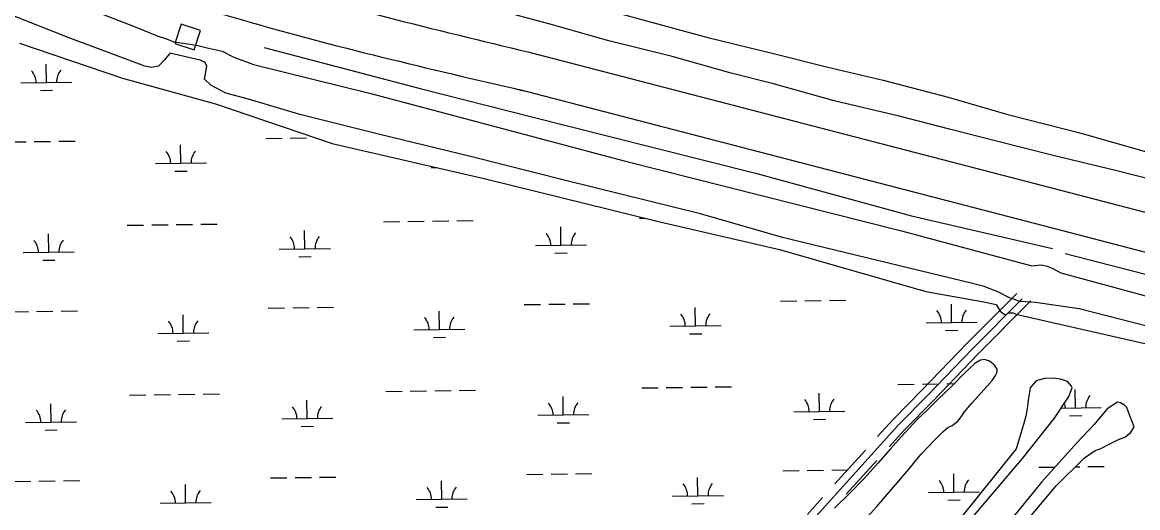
# Model space of a CAD drawing. Extents: x 3767014 to 3805179, y 361544 to 387384.
# Drawn here: x 3780033 to 3782219, y 376289 to 377240 of the extents above; entities that cross this region are included whole.
import ezdxf

# ---------------------------------------------------------------- set-up
doc = ezdxf.new("R2010")
doc.units = 0
for name, color, linetype in [('V-BLDG-OTLN', 7, 'Continuous'), ('V-LEVE-TOET', 7, 'Continuous'), ('V-ROAD-CNTR', 7, 'Continuous'), ('V-TOPO-SHOR', 7, 'Continuous'), ('V-WETL-SWMP', 7, 'Continuous')]:
    doc.layers.add(name, color=color, linetype=linetype)

msp = doc.modelspace()

# ---------------------------------------------------------------- linework, layer by layer
at = {"layer": 'V-BLDG-OTLN'}
msp.add_lwpolyline([(3780382.745, 377223.468), (3780344.745, 377235.958), (3780332.254, 377197.959), (3780370.254, 377185.468)], close=True, dxfattribs=at)
at = {"layer": 'V-LEVE-TOET'}
for points in [[(3779862.364, 377378.385), (3780181.745, 377258.726), (3780254.343, 377230.546), (3780297.908, 377212.915), (3780316.045, 377207.076), (3780330.565, 377201.198), (3780361.947, 377196.698), (3780377.636, 377194.448), (3780395.759, 377189.813), (3780424.755, 377182.879), (3780447.772, 377171.064), (3780486.481, 377156.998), (3780716.04, 377100.293), (3781212.704, 376967.986), (3781756.418, 376831.341), (3782011.404, 376762.846), (3782030.671, 376764.249), (3782041.54, 376761.949), (3782052.435, 376757.241), (3782068.187, 376748.965), (3782294.177, 376687.404), (3782657.787, 376603.147), (3782941.767, 376527.717), (3782979.221, 376518.46)], [(3782558.5, 376562.179), (3782104.182, 376678.047), (3782018.49, 376690.427), (3781988.339, 376692.528), (3781967.781, 376699.549), (3781944.762, 376711.363), (3781918.142, 376721.937), (3781895.184, 376727.729), (3781523.077, 376817.925), (3781362.317, 376864.486), (3781100.138, 376929.291), (3780911.65, 376976.774), (3780734.058, 377019.549), (3780576.987, 377058.917), (3780476.649, 377089.226), (3780431.939, 377100.819), (3780402.86, 377116.187), (3780390.686, 377128.115), (3780395.247, 377153.469), (3780391.559, 377160.664), (3780381.87, 377165.385), (3780322.674, 377179.241), (3780321.482, 377178.023), (3780311.965, 377165.874), (3780300.04, 377153.701), (3780286.808, 377151.155), (3780273.528, 377153.43), (3780123.514, 377209.742), (3779922.644, 377289.637)]]:
    msp.add_lwpolyline(points, dxfattribs=at)
at = {"layer": 'V-ROAD-CNTR'}
for points in [[(3781024.064, 377181.874), (3782103.095, 376901.737), (3783125.867, 376635.05), (3783632.271, 376503.269), (3784300.857, 376330.748), (3784774.683, 376214.67), (3785115.839, 376166.789), (3785428.83, 376160.677), (3785753.101, 376189.722), (3786087.229, 376228.809), (3786382.427, 376263.203), (3786684.54, 376278.671)], [(3781004.982, 377108.375), (3782083.974, 376828.248), (3783106.725, 376561.567), (3783613.223, 376429.761), (3784282.336, 376257.104), (3784760.335, 376140.004), (3785109.799, 376090.957), (3785431.484, 376084.675), (3785760.901, 376114.181), (3786096.035, 376153.386), (3786388.769, 376187.494), (3786688.423, 376202.836)], [(3781981.86, 376708.384), (3781884.396, 376610.647), (3781796.48, 376519.294), (3781739.782, 376461.565)], [(3781992.481, 376697.792), (3781895.112, 376600.15), (3781807.235, 376508.838), (3781750.484, 376451.054), (3781582.747, 376265.544), (3781357.124, 376013.236), (3780958.657, 375572.267), (3780882.545, 375489.531)], [(3781975.291, 376701.796), (3781884.396, 376610.647), (3781796.48, 376519.294), (3781739.565, 376461.344), (3781709.406, 376427.987)], [(3782009.672, 376693.789), (3781905.828, 376589.653), (3781817.99, 376498.382), (3781761.403, 376440.764), (3781731.657, 376407.867)], [(3782003.102, 376687.2), (3781905.828, 376589.653), (3781817.99, 376498.382), (3781761.186, 376440.543)], [(3781685.443, 376401.486), (3781625.537, 376335.232)], [(3781707.695, 376381.366), (3781647.789, 376315.112)], [(3781601.574, 376308.731), (3781571.621, 376275.604)]]:
    msp.add_lwpolyline(points, dxfattribs=at)
for points in [[(3779057.65, 377959.067), (3779282.055, 377827.088), (3779912.627, 377522.798), (3780487.82, 377320.59), (3781043.754, 377176.762)], [(3779017.245, 377890.365), (3779244.469, 377756.728), (3779881.995, 377449.082), (3780464.581, 377244.275), (3781012.991, 377106.296)]]:
    msp.add_spline(points, degree=3, dxfattribs=at)
at = {"layer": 'V-TOPO-SHOR'}
for points in [[(3779991.767, 377622.357), (3780046.247, 377602.512), (3780145.582, 377563.491), (3780228.673, 377531.62), (3780298.588, 377508.47), (3780378.978, 377477.34), (3780452.749, 377453.456), (3780560.803, 377427.23), (3780683.153, 377396.145), (3780796.219, 377369.584), (3780873.437, 377347.278), (3780983.461, 377316.836), (3781076.494, 377291.611), (3781227.438, 377250.039), (3781376.827, 377209.99), (3781508.003, 377177.556), (3781609.156, 377152.699), (3781719.912, 377126.114), (3781847.287, 377092.773), (3781964.275, 377058.938), (3782107.854, 377022.295), (3782247.612, 376982.918)], [(3782288.285, 376920.587), (3782177.9, 376948.714), (3782053.249, 376979.006), (3781939.394, 377007.484), (3781850.238, 377030.055), (3781751.429, 377055.606), (3781624.469, 377085.873), (3781505.173, 377119.298), (3781422.338, 377140.006), (3781306.519, 377172.313), (3781182.631, 377203.381), (3781064.882, 377236.44), (3780986.517, 377257.579), (3780864.931, 377289.442), (3780832.1, 377300.272), (3780766.093, 377317.688), (3780685.838, 377335.729), (3780538.386, 377374.643), (3780459.237, 377397.316), (3780454.991, 377398.426), (3780451.504, 377400.702), (3780447.596, 377406.436), (3780442.509, 377414.468)], [(3780507.494, 377190.169), (3780812.849, 377109.99), (3781029.181, 377054.848), (3781270.147, 376994.493), (3781472.784, 376943.306), (3781775.433, 376860.368), (3782051.946, 376796.28)], [(3782076.622, 376786.974), (3782406.61, 376701.582), (3782688.667, 376629.357), (3782876.256, 376580.748)], [(3781601.996, 376174.132), (3781707.681, 376291.276), (3781752.145, 376342.82), (3781773.651, 376368.213), (3781793.859, 376392.684), (3781821.673, 376421.895), (3781837.348, 376437.251), (3781846.796, 376445.603), (3781855.182, 376449.844), (3781861.505, 376454.296), (3781865.732, 376457.69), (3781869.66, 376461.886), (3781874.139, 376468.936), (3781879.435, 376476.759), (3781893.711, 376493.423), (3781924.02, 376526.867), (3781933.537, 376537.922), (3781940.318, 376547.777), (3781943.357, 376554.544), (3781943.5, 376560.112), (3781938.137, 376568.208), (3781928.306, 376575.944), (3781918.672, 376578.897), (3781910.996, 376577.502), (3781899.853, 376571.264), (3781879.779, 376552.041), (3781854.623, 376527.06), (3781826.545, 376499.926), (3781805.146, 376478.67), (3781788.995, 376463.486), (3781771.814, 376445.304), (3781755.756, 376427.41), (3781734.782, 376404.233), (3781710.196, 376376.689), (3781682.984, 376346.033), (3781653.712, 376315.745), (3781624.815, 376287.677)], [(3781893.062, 376267.717), (3781993.205, 376385.332), (3782055.841, 376463.963), (3782083.801, 376506.635), (3782090.43, 376523.341), (3782089.142, 376526.816), (3782081.456, 376535.969), (3782067.451, 376540.462), (3782053.042, 376542.555), (3782036.142, 376541.613), (3782019.844, 376537.21), (3782008.131, 376523.736), (3782004.865, 376503.846), (3782002.259, 376482.905), (3781999.806, 376467.815), (3781995.259, 376451.747), (3781980.606, 376404.254), (3781874.212, 376271.301)], [(3781993.617, 376254.111), (3782058.971, 376331.294), (3782114.455, 376386.346), (3782135.494, 376400.956), (3782145.212, 376403.805), (3782165.465, 376414.649), (3782181.498, 376422.157), (3782194.022, 376427.001), (3782204.921, 376435.676), (3782211.751, 376446.864), (3782203.062, 376470.506), (3782197.919, 376484.758), (3782193.217, 376489.356), (3782185.08, 376494.386), (3782179.248, 376495.226), (3782159.284, 376482.309), (3782133.698, 376451.628), (3782099.378, 376416.007), (3782030.936, 376339.248), (3781897.943, 376176.33)]]:
    msp.add_lwpolyline(points, dxfattribs=at)
at = {"layer": 'V-WETL-SWMP'}
for p, q in [((3780080.495, 377121.713), (3780079.995, 377157.709)), ((3780030.5, 377121.018), (3780130.491, 377122.407)), ((3780068.711, 377106.116), (3780092.709, 377106.45)), ((3780510.557, 377012.244), (3780542.554, 377012.688)), ((3780558.553, 377012.91), (3780590.55, 377013.355)), ((3780606.548, 377013.577), (3780606.554, 377013.577)), ((3780008.698, 377005.272), (3780040.695, 377005.717)), ((3780056.693, 377005.939), (3780088.69, 377006.383)), ((3780104.689, 377006.605), (3780136.685, 377007.05)), ((3780344.154, 376963.497), (3780343.654, 376999.494)), ((3780294.159, 376962.803), (3780394.15, 376964.192)), ((3780332.37, 376947.901), (3780356.368, 376948.235)), ((3780834.229, 376954.873), (3780845.658, 376955.031)), ((3781242.708, 376855.897), (3781253.924, 376856.053)), ((3780238.988, 376841.954), (3780270.985, 376842.398)), ((3780286.984, 376842.621), (3780318.981, 376843.065)), ((3780334.979, 376843.287), (3780366.976, 376843.732)), ((3780382.975, 376843.954), (3780414.971, 376844.399)), ((3780740.848, 376848.925), (3780772.845, 376849.37)), ((3780788.843, 376849.592), (3780820.84, 376850.037)), ((3780836.839, 376850.259), (3780868.836, 376850.703)), ((3780884.834, 376850.926), (3780916.831, 376851.37)), ((3781088.835, 376803.013), (3781088.335, 376839.009)), ((3780085.116, 376789.07), (3780084.616, 376825.066)), ((3780586.976, 376796.041), (3780586.476, 376832.038)), ((3780035.121, 376788.375), (3780135.111, 376789.764)), ((3780536.981, 376795.347), (3780636.971, 376796.736)), ((3781038.84, 376802.318), (3781138.83, 376803.707)), ((3780073.332, 376773.473), (3780097.329, 376773.807)), ((3780575.191, 376780.445), (3780599.189, 376780.778)), ((3781077.051, 376787.416), (3781101.048, 376787.75)), ((3780515.178, 376679.601), (3780547.175, 376680.045)), ((3780563.174, 376680.267), (3780595.17, 376680.712)), ((3780611.169, 376680.934), (3780643.166, 376681.379)), ((3781017.038, 376686.572), (3781049.035, 376687.017)), ((3781065.033, 376687.239), (3781097.03, 376687.683)), ((3781113.028, 376687.905), (3781145.025, 376688.35)), ((3781352.494, 376644.797), (3781351.994, 376680.794)), ((3781518.897, 376693.543), (3781550.894, 376693.988)), ((3781566.893, 376694.21), (3781598.89, 376694.655)), ((3781614.888, 376694.877), (3781646.885, 376695.321)), ((3781854.354, 376651.769), (3781853.854, 376687.765)), ((3780013.319, 376672.629), (3780045.316, 376673.074)), ((3780061.314, 376673.296), (3780093.311, 376673.74)), ((3780109.309, 376673.963), (3780141.306, 376674.407)), ((3780348.775, 376630.855), (3780348.275, 376666.851)), ((3780850.635, 376637.826), (3780850.135, 376673.823)), ((3780800.64, 376637.132), (3780900.63, 376638.521)), ((3781302.499, 376644.103), (3781402.489, 376645.492)), ((3781804.359, 376651.074), (3781904.349, 376652.463)), ((3781842.569, 376636.173), (3781866.567, 376636.506)), ((3780298.78, 376630.16), (3780398.77, 376631.549)), ((3780336.991, 376615.258), (3780360.988, 376615.592)), ((3780838.85, 376622.23), (3780862.848, 376622.563)), ((3781340.71, 376629.201), (3781364.707, 376629.535)), ((3781749.188, 376530.225), (3781781.185, 376530.67)), ((3781797.183, 376530.892), (3781829.18, 376531.337)), ((3781845.179, 376531.559), (3781859.351, 376531.756)), ((3780243.609, 376509.311), (3780275.606, 376509.756)), ((3780291.605, 376509.978), (3780323.602, 376510.422)), ((3780339.6, 376510.645), (3780371.597, 376511.089)), ((3780387.595, 376511.311), (3780419.592, 376511.756)), ((3780745.469, 376516.283), (3780777.466, 376516.727)), ((3780793.464, 376516.949), (3780825.461, 376517.394)), ((3780841.46, 376517.616), (3780873.457, 376518.06)), ((3780889.455, 376518.283), (3780921.452, 376518.727)), ((3781093.456, 376470.37), (3781092.956, 376506.366)), ((3781247.328, 376523.254), (3781279.325, 376523.698)), ((3781295.324, 376523.921), (3781327.321, 376524.365)), ((3781343.319, 376524.587), (3781375.316, 376525.032)), ((3781391.315, 376525.254), (3781423.311, 376525.699)), ((3781595.316, 376477.341), (3781594.816, 376513.338)), ((3782097.175, 376484.313), (3782096.675, 376520.309)), ((3780089.737, 376456.427), (3780089.237, 376492.423)), ((3780591.597, 376463.398), (3780591.097, 376499.395)), ((3782068.917, 376483.92), (3782147.17, 376485.007)), ((3780541.601, 376462.704), (3780641.592, 376464.093)), ((3781043.461, 376469.675), (3781143.451, 376471.064)), ((3781545.321, 376476.647), (3781645.311, 376478.036)), ((3781583.531, 376461.745), (3781607.529, 376462.078)), ((3782085.391, 376468.716), (3782109.388, 376469.05)), ((3780039.742, 376455.732), (3780139.732, 376457.121)), ((3780077.953, 376440.831), (3780101.95, 376441.164)), ((3780579.812, 376447.802), (3780603.81, 376448.135)), ((3781081.672, 376454.773), (3781105.669, 376455.107)), ((3781021.659, 376353.929), (3781053.655, 376354.374)), ((3781069.654, 376354.596), (3781101.651, 376355.04)), ((3781117.649, 376355.263), (3781149.646, 376355.707)), ((3781523.518, 376360.901), (3781555.515, 376361.345)), ((3781571.513, 376361.567), (3781603.51, 376362.012)), ((3781619.509, 376362.234), (3781651.506, 376362.678)), ((3781858.975, 376319.126), (3781858.475, 376355.123)), ((3782025.378, 376367.872), (3782056.848, 376368.309)), ((3782096.838, 376368.865), (3782105.37, 376368.983)), ((3782121.368, 376369.205), (3782153.365, 376369.65)), ((3780017.939, 376339.986), (3780049.936, 376340.431)), ((3780065.935, 376340.653), (3780097.932, 376341.097)), ((3780113.93, 376341.32), (3780145.927, 376341.764)), ((3780353.396, 376298.212), (3780352.896, 376334.208)), ((3780519.799, 376346.958), (3780551.796, 376347.402)), ((3780567.794, 376347.624), (3780599.791, 376348.069)), ((3780615.79, 376348.291), (3780647.787, 376348.736)), ((3780855.256, 376305.183), (3780854.756, 376341.18)), ((3781357.115, 376312.155), (3781356.615, 376348.151)), ((3781307.12, 376311.46), (3781407.11, 376312.849)), ((3781808.98, 376318.432), (3781908.97, 376319.821)), ((3780303.401, 376297.517), (3780403.391, 376298.906)), ((3780805.26, 376304.489), (3780905.251, 376305.878)), ((3780843.471, 376289.587), (3780867.469, 376289.92)), ((3781345.331, 376296.558), (3781369.328, 376296.892)), ((3781847.19, 376303.53), (3781871.188, 376303.863))]:
    msp.add_line(p, q, dxfattribs=at)
for points in [[(3780028.019, 377198.855), (3780229.783, 377129.905), (3780412.186, 377079.882), (3780640.689, 377001.931), (3780940.837, 376933.252), (3781282.671, 376848.964), (3781516.835, 376794.478), (3781804.024, 376712.012), (3781917.684, 376692.131), (3781941.773, 376686.947), (3781949.634, 376673.928), (3781959.339, 376666.473), (3781966.574, 376670.184), (3781974.756, 376670.268), (3781980.282, 376667.837), (3782267.427, 376602.684), (3782587.595, 376523.553), (3782903.832, 376437.397), (3783235.658, 376344.838), (3783277.812, 376321.248), (3783305.212, 376292.786), (3783319.837, 376263.527)], [(3781601.996, 376174.132), (3781707.681, 376291.275), (3781752.145, 376342.82), (3781773.651, 376368.213), (3781793.86, 376392.684), (3781821.672, 376421.894), (3781837.349, 376437.25), (3781846.796, 376445.602), (3781855.183, 376449.844), (3781861.505, 376454.297), (3781865.731, 376457.69), (3781869.66, 376461.887), (3781874.139, 376468.935), (3781879.434, 376476.758), (3781893.711, 376493.423), (3781924.02, 376526.867), (3781933.537, 376537.923), (3781940.317, 376547.777), (3781943.356, 376554.544), (3781943.5, 376560.112), (3781938.137, 376568.209), (3781928.307, 376575.943), (3781918.673, 376578.897), (3781910.997, 376577.503), (3781899.853, 376571.263), (3781879.779, 376552.041), (3781854.623, 376527.06), (3781826.545, 376499.926), (3781805.146, 376478.669), (3781788.996, 376463.485), (3781771.815, 376445.303), (3781755.755, 376427.411), (3781734.783, 376404.233), (3781710.197, 376376.69), (3781682.985, 376346.032), (3781653.712, 376315.745), (3781624.815, 376287.677)], [(3781893.062, 376267.718), (3781993.205, 376385.332), (3782055.841, 376463.962), (3782083.801, 376506.636), (3782090.43, 376523.34), (3782089.142, 376526.817), (3782081.456, 376535.969), (3782067.452, 376540.462), (3782053.042, 376542.555), (3782036.142, 376541.612), (3782019.843, 376537.21), (3782008.131, 376523.736), (3782004.865, 376503.845), (3782002.259, 376482.905), (3781999.805, 376467.815), (3781995.259, 376451.746), (3781980.606, 376404.253), (3781874.213, 376271.302)], [(3781993.617, 376254.11), (3782058.97, 376331.293), (3782114.456, 376386.345), (3782135.495, 376400.956), (3782145.211, 376403.806), (3782165.464, 376414.65), (3782181.499, 376422.158), (3782194.022, 376427.001), (3782204.921, 376435.675), (3782211.752, 376446.864), (3782203.062, 376470.506), (3782197.919, 376484.758), (3782193.216, 376489.356), (3782185.08, 376494.387), (3782179.247, 376495.226), (3782159.284, 376482.308), (3782133.699, 376451.627), (3782099.377, 376416.006), (3782030.935, 376339.247), (3781897.943, 376176.33)]]:
    msp.add_lwpolyline(points, dxfattribs=at)
for centre, start, end in [((3780025.251, 377121.42), 0.024037, 41.567695), ((3780135.726, 377122.955), 140.024034, 181.567693), ((3780288.91, 376963.205), 0.024037, 41.567695), ((3780399.385, 376964.74), 140.024034, 181.567693), ((3780029.872, 376788.777), 0.024037, 41.567695), ((3780140.347, 376790.312), 140.024034, 181.567693), ((3780531.732, 376795.749), 0.024037, 41.567695), ((3780642.207, 376797.283), 140.024034, 181.567693), ((3781033.591, 376802.72), 0.024037, 41.567695), ((3781144.066, 376804.255), 140.024034, 181.567693), ((3780795.391, 376637.533), 0.024037, 41.567695), ((3780905.866, 376639.068), 140.024034, 181.567693), ((3781297.25, 376644.505), 0.024037, 41.567695), ((3781407.725, 376646.04), 140.024034, 181.567693), ((3781799.11, 376651.476), 0.024037, 41.567695), ((3781909.585, 376653.011), 140.024034, 181.567693), ((3780293.531, 376630.562), 0.024037, 41.567695), ((3780404.006, 376632.097), 140.024034, 181.567693), ((3782152.406, 376485.555), 140.024034, 181.567693), ((3780536.352, 376463.106), 0.024037, 41.567695), ((3780646.828, 376464.64), 140.024034, 181.567693), ((3781038.212, 376470.077), 0.024037, 41.567695), ((3781148.687, 376471.612), 140.024034, 181.567693), ((3781540.071, 376477.049), 0.024037, 41.567695), ((3781650.547, 376478.583), 140.024034, 181.567693), ((3782041.931, 376484.02), 0.024037, 16.827715), ((3780034.493, 376456.134), 0.024037, 41.567695), ((3780144.968, 376457.669), 140.024034, 181.567693), ((3781301.871, 376311.862), 0.024037, 41.567695), ((3781412.346, 376313.397), 140.024034, 181.567693), ((3781803.731, 376318.833), 0.024037, 41.567695), ((3781914.206, 376320.368), 140.024034, 181.567693), ((3780298.152, 376297.919), 0.024037, 41.567695), ((3780408.627, 376299.454), 140.024034, 181.567693), ((3780800.011, 376304.891), 0.024037, 41.567695), ((3780910.487, 376306.425), 140.024034, 181.567693)]:
    msp.add_arc(centre, 35.246, start, end, dxfattribs=at)

doc.saveas('drawing.dxf')
